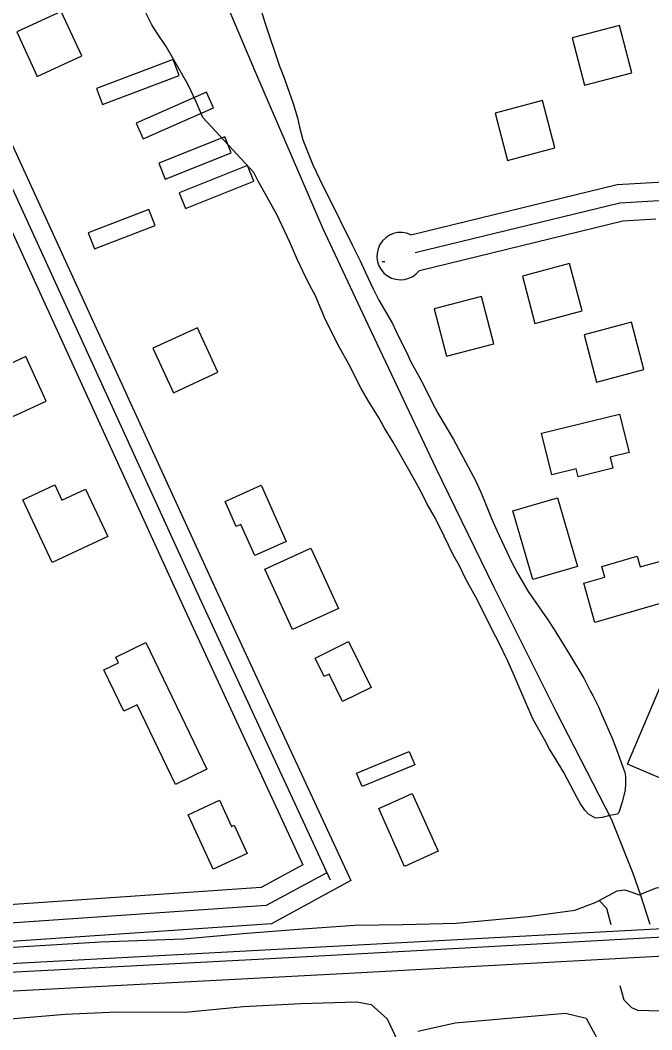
# Model space of a CAD drawing. Extents: x 3508733 to 3546731, y 546897 to 572481.
# Drawn here: x 3543040 to 3543557, y 569345 to 570170 of the extents above; entities that cross this region are included whole.
import ezdxf

# ---------------------------------------------------------------- set-up
doc = ezdxf.new("R2010")
doc.units = 0
for name, color, linetype in [('V-BLDG-OTLN', 7, 'Continuous'), ('V-RAIL-TRAK', 7, 'Continuous'), ('V-ROAD-CNTR', 7, 'Continuous'), ('V-SITE-OTLN', 7, 'Continuous'), ('V-SITE-VEGE', 7, 'Continuous'), ('V-TOPO-SHOR', 7, 'Continuous')]:
    doc.layers.add(name, color=color, linetype=linetype)

msp = doc.modelspace()

# ---------------------------------------------------------------- linework, layer by layer
at = {"layer": 'V-BLDG-OTLN'}
for points in [[(3543037.48, 570160.75), (3543054.23, 570124.42), (3543090.55, 570141.16), (3543073.81, 570177.49)], [(3543501.68, 570117.16), (3543540.36, 570127.37), (3543530.15, 570166.04), (3543491.47, 570155.84)], [(3543102.59, 570114.54), (3543107.53, 570101.44), (3543170.21, 570125.09), (3543165.27, 570138.19)], [(3543135.07, 570086.29), (3543140.71, 570073.48), (3543198.29, 570098.81), (3543192.65, 570111.62)], [(3543438.69, 570055.79), (3543477.36, 570065.99), (3543467.15, 570104.67), (3543428.48, 570094.46)], [(3543153.68, 570053.54), (3543158.86, 570040.54), (3543212.85, 570062.03), (3543207.67, 570075.03)], [(3543231.19, 570038.75), (3543225.98, 570051.74), (3543170.16, 570029.39), (3543175.36, 570016.4)], [(3543150.5, 570002.5), (3543145.5, 570015.58), (3543095.94, 569996.63), (3543100.94, 569983.55)], [(3543461.01, 569922.66), (3543499.68, 569932.87), (3543489.47, 569971.55), (3543450.8, 569961.34)], [(3543388.87, 569895.78), (3543427.54, 569905.98), (3543417.34, 569944.66), (3543378.66, 569934.45)], [(3543148.8, 569902.35), (3543165.54, 569866.02), (3543201.87, 569882.76), (3543185.12, 569919.09)], [(3543511.51, 569874.71), (3543550.19, 569884.91), (3543539.98, 569923.59), (3543501.3, 569913.38)], [(3543008.55, 569878.73), (3543025.29, 569842.4), (3543061.62, 569859.14), (3543044.87, 569895.47)], [(3543466.58, 569832.91), (3543530.34, 569848.53), (3543538.02, 569817.23), (3543522.54, 569813.43), (3543524.77, 569804.31), (3543496.39, 569797.35), (3543494.79, 569803.86), (3543474.9, 569798.99)], [(3543066.39, 569727.23), (3543042.39, 569778.57), (3543068.51, 569790.78), (3543074.38, 569778.24), (3543093.78, 569787.31), (3543111.9, 569748.51)], [(3543237.25, 569790.34), (3543257.81, 569744.56), (3543232.09, 569733), (3543220.69, 569758.4), (3543216.94, 569756.71), (3543207.83, 569777.12)], [(3543479.5, 569780.23), (3543495.85, 569724.09), (3543459.44, 569713.48), (3543443.08, 569769.63)], [(3543277.86, 569738.93), (3543300.48, 569689.67), (3543263.01, 569672.46), (3543240.39, 569721.72)], [(3543573.95, 569696.73), (3543510.18, 569678.33), (3543500.94, 569710.35), (3543518.34, 569715.38), (3543515.84, 569724.05), (3543544.57, 569732.34), (3543547.08, 569723.65), (3543564.72, 569728.74)], [(3543142.93, 569661.81), (3543192.99, 569558.44), (3543167.38, 569546.04), (3543135.87, 569611.1), (3543125.01, 569605.84), (3543108.72, 569639.47), (3543120.73, 569645.28), (3543118.46, 569649.96)], [(3543308.67, 569662.64), (3543327.19, 569625.17), (3543303.88, 569613.65), (3543292.77, 569636.12), (3543288.88, 569634.2), (3543281.47, 569649.19)], [(3543536.65, 569562.61), (3543563.24, 569624.79), (3543594.24, 569611.54), (3543586.06, 569592.4), (3543593.98, 569589.01), (3543582.41, 569561.97), (3543573.58, 569565.74), (3543566.74, 569549.74)], [(3543362.9, 569562.01), (3543319.9, 569544.21), (3543315.35, 569555.19), (3543358.35, 569572.99)], [(3543360.71, 569538.49), (3543381.96, 569491.32), (3543354.59, 569478.99), (3543333.35, 569526.17)], [(3543198.16, 569476.73), (3543177.59, 569521.13), (3543203.17, 569532.98), (3543213.03, 569511.69), (3543215.27, 569512.72), (3543225.97, 569489.62)]]:
    msp.add_lwpolyline(points, close=True, dxfattribs=at)
at = {"layer": 'V-RAIL-TRAK'}
for points in [[(3542055.72, 569341.61), (3542192.66, 569348.39), (3542451.29, 569362.26), (3542729.07, 569376.73), (3543031.48, 569392.45), (3543234.69, 569403.15), (3543374.26, 569410.73), (3543565.84, 569421.48), (3543790.25, 569432.77), (3544072.14, 569447.91), (3544348.56, 569463.07), (3544440.2, 569467.62)], [(3544440.31, 569452.75), (3544313.87, 569446.07), (3543964.93, 569427.14), (3543660.46, 569410.74), (3543314.26, 569391.8), (3543003.64, 569375.43), (3542650.59, 569356.51), (3542314.65, 569338.89), (3542061.09, 569325.59)]]:
    msp.add_lwpolyline(points, dxfattribs=at)
at = {"layer": 'V-ROAD-CNTR'}
for points in [[(3542718.21, 570686.57), (3542998.04, 570074.67), (3543173.34, 569692.23), (3543271.44, 569480.3)], [(3542734.65, 570686.68), (3543011.68, 570080.91), (3543186.97, 569698.51), (3543293.61, 569468.11)], [(3542751.09, 570686.79), (3543025.31, 570087.16), (3543200.59, 569704.78), (3543310.48, 569467.36)], [(3543359.52, 569995.06), (3543528.4, 570036.13), (3543571.16, 570038.64)], [(3543363.07, 569980.48), (3543530.63, 570021.24), (3543580.83, 570024.18)], [(3543366.61, 569965.91), (3543532.86, 570006.34), (3543559.95, 570007.93)], [(3543338.41, 569972.89), (3543336.29, 569972.89)], [(3543271.44, 569480.3), (3543237.18, 569461.69), (3543015.06, 569446.55), (3542998.35, 569445.75)], [(3543289.09, 569477.87), (3543290.96, 569473.83), (3543241.47, 569446.94), (3543015.93, 569431.58), (3542538.31, 569408.45), (3542117.33, 569383.52), (3542080.72, 569382.28), (3542040.92, 569398.13)], [(3543310.48, 569467.36), (3543245.75, 569432.2), (3543016.81, 569416.6), (3542539.12, 569393.47), (3542118.03, 569368.54), (3542078.09, 569367.18), (3542046.47, 569379.77)], [(3543838.23, 569442.78), (3541690.25, 569327.05), (3540868.29, 569282.66), (3539752.99, 569225.12), (3538133.18, 569138.22), (3536332.93, 569045.46), (3533541.75, 568893.81)]]:
    msp.add_lwpolyline(points, dxfattribs=at)
msp.add_arc((3543351.22, 569977.6), 19.33, 64.55407, 322.78653, dxfattribs=at)
at = {"layer": 'V-SITE-OTLN'}
msp.add_lwpolyline([(3543365.37, 569344.43), (3543395.9, 569351.22), (3543486.05, 569359.13), (3543502.95, 569354.95), (3543518.07, 569327.15)], dxfattribs=at)
at = {"layer": 'V-SITE-VEGE'}
for points in [[(3543235.6, 570183.63), (3543240.32, 570168.5), (3543252.2, 570132.7), (3543255.42, 570124.66), (3543263.16, 570103.21), (3543267.12, 570090.58), (3543268.62, 570082.92), (3543271.24, 570072.59), (3543279.56, 570052.09), (3543287.71, 570035.04), (3543291.88, 570027.19), (3543311.58, 569986.76), (3543318.22, 569973.73), (3543322.19, 569964.72), (3543328.82, 569950.93), (3543333.56, 569941.54), (3543344.57, 569922.57), (3543347.6, 569916.05), (3543352.71, 569905.52), (3543356.31, 569898.62), (3543359.72, 569891.34), (3543366.17, 569879.45), (3543370.72, 569870.83), (3543377.16, 569857.99), (3543381.71, 569849.37), (3543394.43, 569827.9), (3543412.63, 569794.36), (3543416.61, 569785.36), (3543420.01, 569776.74), (3543425.68, 569763.15), (3543430.04, 569753.37), (3543441.78, 569728.28), (3543447.09, 569718.12), (3543455.62, 569703.55)], [(3543455.62, 569703.55), (3543471.01, 569681.31), (3543476.71, 569672.68), (3543484.68, 569659.83), (3543489.81, 569651.21), (3543501, 569632.81), (3543506.5, 569621.88), (3543508.4, 569618.63), (3543512.94, 569609.43), (3543515.78, 569602.72), (3543524.3, 569583.76), (3543528.65, 569572.46), (3543531.29, 569564.61), (3543534.5, 569555.61), (3543535.25, 569552.55), (3543535.22, 569546.43), (3543534.82, 569541.46), (3543532.29, 569531.53), (3543529.58, 569523.13), (3543528.23, 569521.61), (3543522.3, 569520.49), (3543516.18, 569518.99), (3543510.63, 569518.44), (3543504.91, 569521.71), (3543501.86, 569524.98), (3543498.44, 569530.15), (3543495.6, 569535.14), (3543484.6, 569555.64), (3543477.58, 569567.53), (3543473.02, 569574.81), (3543469.23, 569582.09), (3543459.75, 569599.15), (3543453.88, 569611.99), (3543443.29, 569636.89), (3543438.93, 569646.65), (3543431.54, 569661.79), (3543426.04, 569672.14), (3543420.93, 569682.87), (3543412.78, 569698.96), (3543404.63, 569713.72), (3543399.32, 569724.45), (3543394.2, 569733.65), (3543383.02, 569756.83), (3543378.66, 569765.07), (3543372.78, 569775.61), (3543368.8, 569783.47), (3543362.35, 569795.35), (3543345.09, 569825.64), (3543337.88, 569837.71), (3543333.33, 569846.15), (3543324.98, 569858.99), (3543319.09, 569869.34), (3543308.86, 569889.46), (3543301.08, 569903.45), (3543289.9, 569925.68), (3543286.31, 569933.91), (3543281.39, 569945.59), (3543277.21, 569953.07), (3543271.34, 569965.33), (3543266.8, 569975.1), (3543260.36, 569989.66), (3543250.33, 570011.12), (3543246.15, 570018.4), (3543240.84, 570028.18), (3543234.77, 570038.91), (3543231.17, 570045.81), (3543189.5, 570090.92), (3543184.39, 570102.99), (3543177.39, 570118.12), (3543159.55, 570148.79), (3543152.14, 570159.72), (3543147.97, 570166.43), (3543143.04, 570176.39)], [(3542935.37, 569343.06), (3542978.21, 569346.32), (3543032.12, 569354.36), (3543077.03, 569358.3), (3543119.18, 569360.18), (3543175.12, 569359.92), (3543222.8, 569364.55), (3543269.77, 569367.09), (3543315.37, 569368.27), (3543327.1, 569366.14), (3543340.17, 569354.34), (3543350.43, 569332.88)]]:
    msp.add_lwpolyline(points, dxfattribs=at)
at = {"layer": 'V-TOPO-SHOR'}
for points in [[(3542974.72, 570685.15), (3542999.59, 570631.35), (3543020.85, 570586.26), (3543046.88, 570525.91), (3543076.34, 570457.23), (3543105.16, 570401.71), (3543138.09, 570335.1), (3543179.23, 570247.68), (3543205.29, 570192.18), (3543232.69, 570127.67), (3543256.66, 570072.17), (3543287.49, 570000.72), (3543324.52, 569921.63), (3543380.06, 569804.38), (3543427.39, 569707.24), (3543478.16, 569605.93), (3543523.45, 569517.79), (3543541.25, 569473.41), (3543547.4, 569455.38), (3543554.91, 569431.81)], [(3543547.4, 569455.38), (3543548.79, 569456.76), (3543560.58, 569461.55), (3543597.28, 569462.07), (3543721.92, 569468.43), (3543860.42, 569475.41), (3544005.84, 569482.37), (3544176.19, 569490.59), (3544395.71, 569503.44), (3544439.92, 569506.57)], [(3542059.47, 569365.36), (3542150.86, 569367.03), (3542287.27, 569372.63), (3542506.81, 569386.87), (3542680.62, 569395.07), (3542841.25, 569399.88), (3543020.62, 569412.22), (3543105.8, 569417.37), (3543173.66, 569419.83), (3543225.6, 569424.44), (3543267.85, 569427.71), (3543313.56, 569430.96), (3543353.03, 569431.47), (3543396.65, 569432.66), (3543455.52, 569437.93), (3543493.62, 569443.3), (3543510.26, 569449.45), (3543513.49, 569451.17), (3543528.31, 569459.06), (3543534.54, 569459.73), (3543547.4, 569455.38)], [(3543523.33, 569431.39), (3543519.93, 569444.56), (3543513.49, 569451.17)], [(3544059.02, 569089.03), (3544068.72, 569092.44), (3544077.75, 569098.63), (3544079.85, 569102.78), (3544079.24, 569120.09), (3544059.62, 569220.56), (3544036.64, 569345.29), (3544027.79, 569377.17), (3544023.66, 569383.42), (3544002.21, 569385.6), (3543901.11, 569381.21), (3543757.75, 569370.09), (3543674.65, 569364.93), (3543634.47, 569360.27), (3543605.39, 569359.02), (3543572.17, 569360.56), (3543545.17, 569361.37), (3543540.33, 569363.47), (3543534.13, 569369.73), (3543530.73, 569381.51)]]:
    msp.add_lwpolyline(points, dxfattribs=at)

doc.saveas('drawing.dxf')
